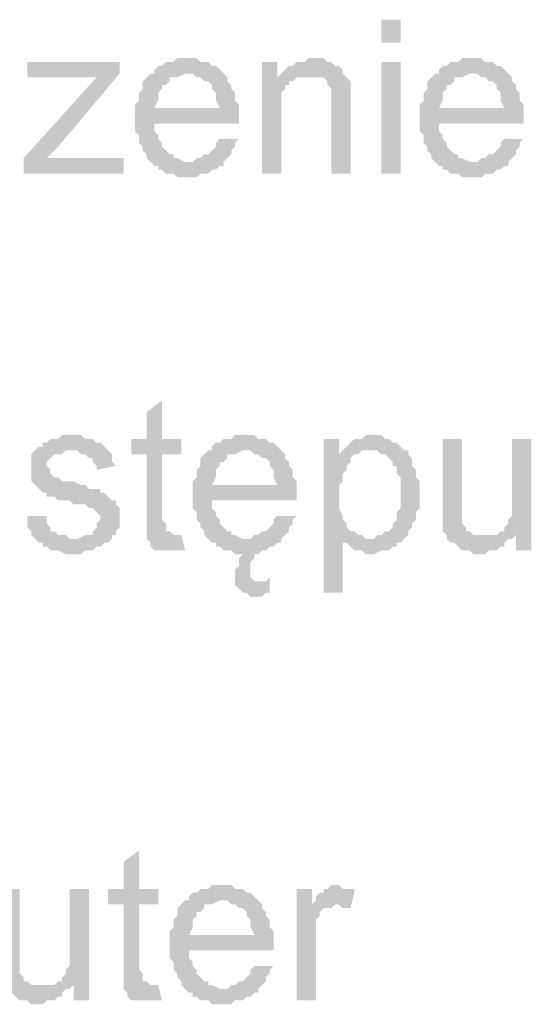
# Model space of a CAD drawing. Header units: millimetres. Extents: x -523 to 1404227, y -783705 to 1038705.
# Tile 436 of 508: x 710559 to 711122, y 235558 to 236642. Entities that reach past the tile are written whole.
import ezdxf

# ---------------------------------------------------------------- set-up
doc = ezdxf.new("R2010")
doc.units = ezdxf.units.MM
doc.linetypes.add('ACAD_ISO08W100', pattern=[36, 24, -3, 6, -3])
doc.layers.add('!!ELEKTRYKA', color=7, linetype='Continuous')

msp = doc.modelspace()

# ---------------------------------------------------------------- hatches: boundary and pattern name
at = {"layer": '!!ELEKTRYKA', "linetype": 'ACAD_ISO08W100'}
for points in [[(710744.89, 236599.43), (710732.18, 236599.43), (710727.95, 236595.19), (710719.48, 236595.19), (710715.25, 236590.96), (710711.02, 236590.96), (710706.78, 236586.73), (710706.78, 236582.49), (710702.55, 236582.49), (710744.89, 236582.49), (710744.89, 236582.49), (710749.12, 236582.49), (710753.35, 236578.26), (710757.59, 236578.26), (710761.82, 236574.02), (710766.05, 236574.02), (710770.29, 236569.79), (710770.29, 236569.79), (710770.29, 236565.56), (710774.52, 236561.32), (710774.52, 236557.09), (710774.52, 236552.86), (710778.75, 236544.39), (710706.78, 236544.39), (710799.92, 236544.39), (710799.92, 236548.62), (710795.69, 236552.86), (710795.69, 236557.09), (710795.69, 236561.32), (710791.45, 236565.56), (710791.45, 236569.79), (710787.22, 236574.02), (710787.22, 236578.26), (710782.99, 236582.49), (710782.99, 236582.49), (710778.75, 236586.73), (710774.52, 236590.96), (710770.29, 236590.96), (710766.05, 236595.19), (710761.82, 236595.19), (710757.59, 236595.19), (710753.35, 236599.43), (710749.12, 236599.43)], [(710880.36, 236599.43), (710880.36, 236599.43), (710876.12, 236599.43), (710871.89, 236595.19), (710867.65, 236595.19), (710863.42, 236595.19), (710859.19, 236590.96), (710854.95, 236590.96), (710850.72, 236586.73), (710850.72, 236586.73), (710846.49, 236582.49), (710876.12, 236578.26), (710880.36, 236578.26), (710884.59, 236578.26), (710888.82, 236578.26), (710893.06, 236578.26), (710897.29, 236574.02), (710897.29, 236569.79), (710901.52, 236565.56), (710901.52, 236565.56), (710901.52, 236561.32), (710901.52, 236557.09), (710901.52, 236552.86), (710901.52, 236548.62), (710901.52, 236472.42), (710922.69, 236472.42), (710922.69, 236548.62), (710922.69, 236548.62), (710922.69, 236557.09), (710922.69, 236561.32), (710922.69, 236565.56), (710922.69, 236569.79), (710922.69, 236569.79), (710922.69, 236574.02), (710918.46, 236578.26), (710914.22, 236582.49), (710914.22, 236586.73), (710909.99, 236590.96), (710905.76, 236590.96), (710901.52, 236595.19), (710901.52, 236595.19), (710897.29, 236595.19), (710893.06, 236599.43), (710888.82, 236599.43)], [(711058.16, 236599.43), (711045.46, 236599.43), (711041.23, 236595.19), (711032.76, 236595.19), (711028.53, 236590.96), (711024.29, 236590.96), (711020.06, 236586.73), (711020.06, 236582.49), (711015.83, 236582.49), (711058.16, 236582.49), (711058.16, 236582.49), (711062.39, 236582.49), (711066.63, 236578.26), (711070.86, 236578.26), (711075.09, 236574.02), (711079.33, 236574.02), (711083.56, 236569.79), (711083.56, 236569.79), (711083.56, 236565.56), (711087.79, 236561.32), (711087.79, 236557.09), (711087.79, 236552.86), (711092.03, 236544.39), (711020.06, 236544.39), (711113.19, 236544.39), (711113.19, 236548.62), (711108.96, 236552.86), (711108.96, 236557.09), (711108.96, 236561.32), (711104.73, 236565.56), (711104.73, 236569.79), (711100.49, 236574.02), (711100.49, 236578.26), (711096.26, 236582.49), (711096.26, 236582.49), (711092.03, 236586.73), (711087.79, 236590.96), (711083.56, 236590.96), (711079.33, 236595.19), (711075.09, 236595.19), (711070.86, 236595.19), (711066.63, 236599.43), (711062.39, 236599.43)], [(710668.68, 236595.19), (710567.08, 236595.19), (710567.08, 236578.26), (710643.28, 236578.26), (710668.68, 236582.49)], [(710842.25, 236595.19), (710825.32, 236595.19), (710825.32, 236472.42), (710846.49, 236472.42), (710846.49, 236540.16), (710846.49, 236544.39), (710846.49, 236548.62), (710846.49, 236552.86), (710846.49, 236557.09), (710846.49, 236561.32), (710850.72, 236565.56), (710850.72, 236569.79), (710854.95, 236569.79), (710854.95, 236574.02), (710859.19, 236574.02), (710863.42, 236578.26), (710842.25, 236578.26)], [(710668.68, 236582.49), (710643.28, 236578.26), (710562.85, 236489.36), (710562.85, 236472.42), (710588.25, 236489.36), (710600.95, 236502.06)], [(710702.55, 236582.49), (710702.55, 236582.49), (710698.32, 236578.26), (710694.08, 236574.02), (710694.08, 236569.79), (710694.08, 236565.56), (710689.85, 236561.32), (710689.85, 236557.09), (710689.85, 236552.86), (710685.62, 236548.62), (710685.62, 236544.39), (710685.62, 236540.16), (710685.62, 236531.69), (710685.62, 236527.46), (710685.62, 236523.22), (710685.62, 236518.99), (710689.85, 236514.76), (710689.85, 236510.52), (710689.85, 236506.29), (710694.08, 236502.06), (710694.08, 236497.82), (710698.32, 236493.59), (710698.32, 236489.36), (710702.55, 236485.12), (710744.89, 236485.12), (710744.89, 236485.12), (710740.65, 236485.12), (710732.18, 236489.36), (710727.95, 236489.36), (710727.95, 236493.59), (710723.72, 236493.59), (710719.48, 236497.82), (710719.48, 236497.82), (710715.25, 236502.06), (710715.25, 236506.29), (710711.02, 236510.52), (710711.02, 236514.76), (710706.78, 236518.99), (710706.78, 236523.22), (710706.78, 236527.46), (710799.92, 236527.46), (710799.92, 236531.69), (710799.92, 236535.92), (710799.92, 236540.16), (710799.92, 236544.39), (710706.78, 236544.39), (710706.78, 236544.39), (710711.02, 236552.86), (710711.02, 236557.09), (710711.02, 236561.32), (710715.25, 236565.56), (710715.25, 236569.79), (710719.48, 236569.79), (710723.72, 236574.02), (710723.72, 236578.26), (710727.95, 236578.26), (710732.18, 236578.26), (710740.65, 236582.49), (710744.89, 236582.49)], [(711015.83, 236582.49), (711015.83, 236582.49), (711011.59, 236578.26), (711007.36, 236574.02), (711007.36, 236569.79), (711007.36, 236565.56), (711003.13, 236561.32), (711003.13, 236557.09), (711003.13, 236552.86), (710998.89, 236548.62), (710998.89, 236544.39), (710998.89, 236540.16), (710998.89, 236531.69), (710998.89, 236527.46), (710998.89, 236523.22), (710998.89, 236518.99), (711003.13, 236514.76), (711003.13, 236510.52), (711003.13, 236506.29), (711007.36, 236502.06), (711007.36, 236497.82), (711011.59, 236493.59), (711011.59, 236489.36), (711015.83, 236485.12), (711058.16, 236485.12), (711058.16, 236485.12), (711053.93, 236485.12), (711045.46, 236489.36), (711041.23, 236489.36), (711041.23, 236493.59), (711036.99, 236493.59), (711032.76, 236497.82), (711032.76, 236497.82), (711028.53, 236502.06), (711028.53, 236506.29), (711024.29, 236510.52), (711024.29, 236514.76), (711020.06, 236518.99), (711020.06, 236523.22), (711020.06, 236527.46), (711113.19, 236527.46), (711113.19, 236531.69), (711113.19, 236535.92), (711113.19, 236540.16), (711113.19, 236544.39), (711020.06, 236544.39), (711020.06, 236544.39), (711024.29, 236552.86), (711024.29, 236557.09), (711024.29, 236561.32), (711028.53, 236565.56), (711028.53, 236569.79), (711032.76, 236569.79), (711036.99, 236574.02), (711036.99, 236578.26), (711041.23, 236578.26), (711045.46, 236578.26), (711053.93, 236582.49), (711058.16, 236582.49)], [(710778.75, 236510.52), (710774.52, 236506.29), (710774.52, 236502.06), (710770.29, 236497.82), (710766.05, 236493.59), (710766.05, 236493.59), (710761.82, 236493.59), (710757.59, 236489.36), (710753.35, 236489.36), (710749.12, 236485.12), (710744.89, 236485.12), (710702.55, 236485.12), (710702.55, 236485.12), (710706.78, 236480.89), (710711.02, 236480.89), (710711.02, 236476.66), (710715.25, 236476.66), (710719.48, 236472.42), (710723.72, 236472.42), (710727.95, 236472.42), (710732.18, 236468.19), (710740.65, 236468.19), (710744.89, 236468.19), (710749.12, 236468.19), (710753.35, 236468.19), (710757.59, 236472.42), (710761.82, 236472.42), (710766.05, 236472.42), (710770.29, 236476.66), (710774.52, 236476.66), (710778.75, 236480.89), (710782.99, 236480.89), (710782.99, 236485.12), (710787.22, 236489.36), (710791.45, 236493.59), (710791.45, 236497.82), (710795.69, 236502.06), (710795.69, 236506.29), (710799.92, 236510.52)], [(711092.03, 236510.52), (711087.79, 236506.29), (711087.79, 236502.06), (711083.56, 236497.82), (711079.33, 236493.59), (711079.33, 236493.59), (711075.09, 236493.59), (711070.86, 236489.36), (711066.63, 236489.36), (711062.39, 236485.12), (711058.16, 236485.12), (711015.83, 236485.12), (711015.83, 236485.12), (711020.06, 236480.89), (711024.29, 236480.89), (711024.29, 236476.66), (711028.53, 236476.66), (711032.76, 236472.42), (711036.99, 236472.42), (711041.23, 236472.42), (711045.46, 236468.19), (711053.93, 236468.19), (711058.16, 236468.19), (711062.39, 236468.19), (711066.63, 236468.19), (711070.86, 236472.42), (711075.09, 236472.42), (711079.33, 236472.42), (711083.56, 236476.66), (711087.79, 236476.66), (711092.03, 236480.89), (711096.26, 236480.89), (711096.26, 236485.12), (711100.49, 236489.36), (711104.73, 236493.59), (711104.73, 236497.82), (711108.96, 236502.06), (711108.96, 236506.29), (711113.19, 236510.52)], [(710715.25, 236222.65), (710698.32, 236209.95), (710698.32, 236180.31), (710681.38, 236180.31), (710681.38, 236163.38), (710698.32, 236163.38), (710698.32, 236095.65), (710698.32, 236091.41), (710698.32, 236087.18), (710698.32, 236078.71), (710698.32, 236074.48), (710727.95, 236074.48), (710727.95, 236074.48), (710723.72, 236078.71), (710719.48, 236078.71), (710719.48, 236082.95), (710719.48, 236082.95), (710719.48, 236087.18), (710715.25, 236091.41), (710715.25, 236163.38), (710736.42, 236163.38), (710736.42, 236180.31), (710715.25, 236180.31)], [(710613.65, 236184.55), (710605.18, 236184.55), (710600.95, 236180.31), (710592.48, 236180.31), (710588.25, 236176.08), (710584.01, 236176.08), (710584.01, 236171.85), (710579.78, 236171.85), (710575.55, 236167.61), (710617.88, 236167.61), (710617.88, 236167.61), (710622.12, 236167.61), (710626.35, 236163.38), (710630.58, 236163.38), (710634.82, 236159.15), (710639.05, 236159.15), (710639.05, 236154.91), (710643.28, 236150.68), (710643.28, 236146.45), (710664.45, 236150.68), (710664.45, 236150.68), (710660.22, 236154.91), (710660.22, 236159.15), (710660.22, 236163.38), (710655.98, 236167.61), (710655.98, 236167.61), (710651.75, 236171.85), (710647.52, 236176.08), (710643.28, 236176.08), (710639.05, 236180.31), (710639.05, 236180.31), (710634.82, 236180.31), (710630.58, 236180.31), (710626.35, 236184.55), (710617.88, 236184.55)], [(710808.39, 236184.55), (710795.69, 236184.55), (710791.45, 236180.31), (710782.99, 236180.31), (710778.75, 236176.08), (710774.52, 236176.08), (710770.29, 236171.85), (710770.29, 236167.61), (710766.05, 236167.61), (710808.39, 236167.61), (710808.39, 236167.61), (710812.62, 236167.61), (710816.85, 236163.38), (710821.09, 236163.38), (710825.32, 236159.15), (710829.55, 236159.15), (710833.79, 236154.91), (710833.79, 236154.91), (710833.79, 236150.68), (710838.02, 236146.45), (710838.02, 236142.21), (710838.02, 236137.98), (710842.25, 236129.51), (710770.29, 236129.51), (710863.42, 236129.51), (710863.42, 236133.75), (710859.19, 236137.98), (710859.19, 236142.21), (710859.19, 236146.45), (710854.95, 236150.68), (710854.95, 236154.91), (710850.72, 236159.15), (710850.72, 236163.38), (710846.49, 236167.61), (710846.49, 236167.61), (710842.25, 236171.85), (710838.02, 236176.08), (710833.79, 236176.08), (710829.55, 236180.31), (710825.32, 236180.31), (710821.09, 236180.31), (710816.85, 236184.55), (710812.62, 236184.55)], [(710948.09, 236184.55), (710939.62, 236184.55), (710935.39, 236180.31), (710926.92, 236180.31), (710922.69, 236176.08), (710922.69, 236176.08), (710918.46, 236171.85), (710914.22, 236167.61), (710943.86, 236167.61), (710948.09, 236167.61), (710952.32, 236167.61), (710956.56, 236163.38), (710960.79, 236163.38), (710965.02, 236159.15), (710969.26, 236154.91), (710969.26, 236150.68), (710973.49, 236150.68), (710973.49, 236146.45), (710973.49, 236142.21), (710977.72, 236137.98), (710977.72, 236129.51), (710977.72, 236125.28), (710977.72, 236121.05), (710977.72, 236116.81), (710977.72, 236112.58), (710977.72, 236108.35), (710977.72, 236104.11), (710973.49, 236099.88), (710973.49, 236095.65), (710973.49, 236091.41), (710969.26, 236087.18), (710969.26, 236082.95), (710965.02, 236078.71), (710960.79, 236078.71), (710956.56, 236074.48), (710952.32, 236074.48), (710948.09, 236070.25), (710943.86, 236070.25), (710914.22, 236070.25), (710914.22, 236066.01), (710918.46, 236066.01), (710922.69, 236061.78), (710926.92, 236057.54), (710926.92, 236057.54), (710931.16, 236057.54), (710935.39, 236057.54), (710939.62, 236053.31), (710943.86, 236053.31), (710943.86, 236053.31), (710948.09, 236053.31), (710956.56, 236057.54), (710960.79, 236057.54), (710965.02, 236057.54), (710969.26, 236061.78), (710973.49, 236061.78), (710973.49, 236066.01), (710977.72, 236066.01), (710981.96, 236070.25), (710986.19, 236074.48), (710986.19, 236078.71), (710990.42, 236082.95), (710990.42, 236087.18), (710990.42, 236087.18), (710994.66, 236091.41), (710994.66, 236095.65), (710994.66, 236099.88), (710998.89, 236104.11), (710998.89, 236108.35), (710998.89, 236116.81), (710998.89, 236121.05), (710998.89, 236121.05), (710998.89, 236125.28), (710998.89, 236129.51), (710998.89, 236133.75), (710994.66, 236137.98), (710994.66, 236142.21), (710994.66, 236146.45), (710990.42, 236150.68), (710990.42, 236154.91), (710990.42, 236159.15), (710986.19, 236163.38), (710986.19, 236167.61), (710981.96, 236167.61), (710977.72, 236171.85), (710973.49, 236176.08), (710973.49, 236176.08), (710969.26, 236176.08), (710965.02, 236180.31), (710960.79, 236180.31), (710956.56, 236184.55), (710952.32, 236184.55)], [(710909.99, 236180.31), (710893.06, 236180.31), (710893.06, 236010.98), (710914.22, 236010.98), (710914.22, 236070.25), (710943.86, 236070.25), (710939.62, 236070.25), (710935.39, 236074.48), (710931.16, 236074.48), (710926.92, 236078.71), (710922.69, 236078.71), (710918.46, 236082.95), (710918.46, 236087.18), (710914.22, 236091.41), (710914.22, 236091.41), (710914.22, 236095.65), (710909.99, 236104.11), (710909.99, 236108.35), (710909.99, 236112.58), (710909.99, 236116.81), (710909.99, 236121.05), (710909.99, 236125.28), (710909.99, 236129.51), (710914.22, 236133.75), (710914.22, 236137.98), (710914.22, 236142.21), (710918.46, 236146.45), (710918.46, 236150.68), (710922.69, 236154.91), (710922.69, 236159.15), (710926.92, 236163.38), (710931.16, 236163.38), (710909.99, 236163.38)], [(711045.46, 236180.31), (711024.29, 236180.31), (711024.29, 236104.11), (711024.29, 236104.11), (711024.29, 236095.65), (711024.29, 236091.41), (711024.29, 236087.18), (711024.29, 236082.95), (711024.29, 236082.95), (711024.29, 236078.71), (711028.53, 236074.48), (711028.53, 236070.25), (711032.76, 236066.01), (711036.99, 236066.01), (711041.23, 236061.78), (711045.46, 236057.54), (711045.46, 236057.54), (711049.69, 236057.54), (711053.93, 236057.54), (711058.16, 236053.31), (711066.63, 236053.31), (711066.63, 236053.31), (711070.86, 236053.31), (711075.09, 236057.54), (711079.33, 236057.54), (711083.56, 236057.54), (711087.79, 236061.78), (711092.03, 236061.78), (711092.03, 236066.01), (711096.26, 236070.25), (711100.49, 236070.25), (711066.63, 236074.48), (711066.63, 236074.48), (711062.39, 236074.48), (711058.16, 236074.48), (711053.93, 236078.71), (711049.69, 236078.71), (711049.69, 236082.95), (711045.46, 236087.18), (711045.46, 236091.41), (711045.46, 236091.41), (711045.46, 236095.65), (711045.46, 236099.88), (711045.46, 236104.11), (711045.46, 236112.58)], [(711121.66, 236180.31), (711100.49, 236180.31), (711100.49, 236112.58), (711100.49, 236112.58), (711100.49, 236108.35), (711100.49, 236104.11), (711100.49, 236099.88), (711100.49, 236095.65), (711096.26, 236091.41), (711096.26, 236087.18), (711092.03, 236082.95), (711092.03, 236078.71), (711087.79, 236078.71), (711104.73, 236074.48), (711104.73, 236057.54), (711121.66, 236057.54)], [(710575.55, 236167.61), (710571.31, 236163.38), (710571.31, 236163.38), (710571.31, 236146.45), (710571.31, 236146.45), (710571.31, 236137.98), (710571.31, 236133.75), (710575.55, 236129.51), (710575.55, 236129.51), (710579.78, 236125.28), (710584.01, 236121.05), (710588.25, 236121.05), (710588.25, 236121.05), (710588.25, 236116.81), (710592.48, 236116.81), (710596.71, 236116.81), (710600.95, 236112.58), (710605.18, 236112.58), (710613.65, 236112.58), (710617.88, 236108.35), (710622.12, 236108.35), (710630.58, 236108.35), (710634.82, 236104.11), (710639.05, 236104.11), (710639.05, 236104.11), (710643.28, 236099.88), (710647.52, 236095.65), (710647.52, 236091.41), (710647.52, 236091.41), (710643.28, 236087.18), (710643.28, 236082.95), (710639.05, 236078.71), (710639.05, 236074.48), (710634.82, 236074.48), (710630.58, 236074.48), (710622.12, 236070.25), (710617.88, 236070.25), (710575.55, 236070.25), (710579.78, 236066.01), (710584.01, 236066.01), (710584.01, 236066.01), (710584.01, 236061.78), (710588.25, 236061.78), (710592.48, 236057.54), (710596.71, 236057.54), (710600.95, 236057.54), (710609.42, 236053.31), (710613.65, 236053.31), (710617.88, 236053.31), (710622.12, 236053.31), (710626.35, 236053.31), (710630.58, 236057.54), (710634.82, 236057.54), (710639.05, 236057.54), (710643.28, 236061.78), (710647.52, 236061.78), (710651.75, 236066.01), (710655.98, 236066.01), (710660.22, 236070.25), (710660.22, 236074.48), (710664.45, 236074.48), (710664.45, 236078.71), (710668.68, 236082.95), (710668.68, 236087.18), (710668.68, 236095.65), (710668.68, 236095.65), (710668.68, 236099.88), (710668.68, 236104.11), (710664.45, 236108.35), (710664.45, 236112.58), (710660.22, 236112.58), (710655.98, 236116.81), (710651.75, 236121.05), (710647.52, 236121.05), (710647.52, 236125.28), (710643.28, 236125.28), (710639.05, 236125.28), (710634.82, 236125.28), (710630.58, 236129.51), (710626.35, 236129.51), (710617.88, 236133.75), (710617.88, 236133.75), (710609.42, 236133.75), (710605.18, 236133.75), (710600.95, 236137.98), (710600.95, 236137.98), (710600.95, 236137.98), (710596.71, 236137.98), (710592.48, 236142.21), (710592.48, 236146.45), (710588.25, 236150.68), (710588.25, 236154.91), (710592.48, 236159.15), (710596.71, 236163.38), (710596.71, 236163.38), (710600.95, 236163.38), (710605.18, 236163.38), (710609.42, 236167.61), (710617.88, 236167.61)], [(710766.05, 236167.61), (710766.05, 236167.61), (710761.82, 236163.38), (710757.59, 236159.15), (710757.59, 236154.91), (710757.59, 236150.68), (710753.35, 236146.45), (710753.35, 236142.21), (710753.35, 236137.98), (710749.12, 236133.75), (710749.12, 236129.51), (710749.12, 236125.28), (710749.12, 236116.81), (710749.12, 236112.58), (710749.12, 236108.35), (710749.12, 236104.11), (710753.35, 236099.88), (710753.35, 236095.65), (710753.35, 236091.41), (710757.59, 236087.18), (710757.59, 236082.95), (710761.82, 236078.71), (710761.82, 236074.48), (710766.05, 236070.25), (710808.39, 236070.25), (710808.39, 236070.25), (710804.15, 236070.25), (710795.69, 236074.48), (710791.45, 236074.48), (710791.45, 236078.71), (710787.22, 236078.71), (710782.99, 236082.95), (710782.99, 236082.95), (710778.75, 236087.18), (710778.75, 236091.41), (710774.52, 236095.65), (710774.52, 236099.88), (710770.29, 236104.11), (710770.29, 236108.35), (710770.29, 236112.58), (710863.42, 236112.58), (710863.42, 236116.81), (710863.42, 236121.05), (710863.42, 236125.28), (710863.42, 236129.51), (710770.29, 236129.51), (710770.29, 236129.51), (710774.52, 236137.98), (710774.52, 236142.21), (710774.52, 236146.45), (710778.75, 236150.68), (710778.75, 236154.91), (710782.99, 236154.91), (710787.22, 236159.15), (710787.22, 236163.38), (710791.45, 236163.38), (710795.69, 236163.38), (710804.15, 236167.61), (710808.39, 236167.61)], [(710914.22, 236167.61), (710909.99, 236163.38), (710931.16, 236163.38), (710935.39, 236167.61), (710939.62, 236167.61), (710943.86, 236167.61)], [(710588.25, 236095.65), (710567.08, 236095.65), (710567.08, 236082.95), (710571.31, 236078.71), (710571.31, 236074.48), (710575.55, 236070.25), (710617.88, 236070.25), (710617.88, 236070.25), (710613.65, 236070.25), (710609.42, 236074.48), (710605.18, 236074.48), (710600.95, 236074.48), (710596.71, 236078.71), (710592.48, 236078.71), (710592.48, 236082.95), (710588.25, 236087.18), (710588.25, 236091.41)], [(710842.25, 236095.65), (710838.02, 236091.41), (710838.02, 236087.18), (710833.79, 236082.95), (710829.55, 236078.71), (710829.55, 236078.71), (710825.32, 236078.71), (710821.09, 236074.48), (710816.85, 236074.48), (710812.62, 236070.25), (710808.39, 236070.25), (710766.05, 236070.25), (710766.05, 236070.25), (710770.29, 236066.01), (710774.52, 236066.01), (710774.52, 236061.78), (710778.75, 236061.78), (710782.99, 236057.54), (710787.22, 236057.54), (710791.45, 236057.54), (710795.69, 236053.31), (710804.15, 236053.31), (710808.39, 236053.31), (710804.15, 236053.31), (710799.92, 236049.08), (710799.92, 236044.84), (710799.92, 236040.61), (710795.69, 236036.38), (710795.69, 236032.14), (710795.69, 236027.91), (710795.69, 236023.68), (710795.69, 236019.44), (710821.09, 236023.68), (710821.09, 236023.68), (710816.85, 236023.68), (710812.62, 236027.91), (710812.62, 236032.14), (710812.62, 236036.38), (710812.62, 236040.61), (710812.62, 236044.84), (710816.85, 236049.08), (710816.85, 236049.08), (710816.85, 236053.31), (710821.09, 236053.31), (710825.32, 236057.54), (710825.32, 236057.54), (710829.55, 236057.54), (710833.79, 236061.78), (710838.02, 236061.78), (710842.25, 236066.01), (710846.49, 236066.01), (710846.49, 236070.25), (710850.72, 236074.48), (710854.95, 236078.71), (710854.95, 236082.95), (710859.19, 236087.18), (710859.19, 236091.41), (710863.42, 236095.65)], [(711087.79, 236078.71), (711083.56, 236074.48), (711066.63, 236074.48), (711100.49, 236070.25), (711104.73, 236074.48)], [(710736.42, 236074.48), (710698.32, 236074.48), (710698.32, 236070.25), (710698.32, 236070.25), (710702.55, 236066.01), (710702.55, 236061.78), (710706.78, 236057.54), (710711.02, 236057.54), (710715.25, 236057.54), (710719.48, 236057.54), (710723.72, 236057.54), (710727.95, 236057.54), (710732.18, 236057.54), (710736.42, 236057.54), (710740.65, 236057.54)], [(710833.79, 236027.91), (710833.79, 236027.91), (710829.55, 236023.68), (710829.55, 236023.68), (710821.09, 236023.68), (710795.69, 236019.44), (710795.69, 236019.44), (710799.92, 236015.21), (710804.15, 236010.98), (710808.39, 236010.98), (710808.39, 236010.98), (710812.62, 236006.74), (710816.85, 236006.74), (710821.09, 236006.74), (710825.32, 236006.74), (710829.55, 236010.98), (710833.79, 236010.98)], [(710689.85, 235727.34), (710672.92, 235714.64), (710672.92, 235685), (710655.98, 235685), (710655.98, 235668.07), (710672.92, 235668.07), (710672.92, 235600.33), (710672.92, 235596.1), (710672.92, 235591.87), (710672.92, 235583.4), (710672.92, 235579.17), (710702.55, 235579.17), (710702.55, 235579.17), (710698.32, 235583.4), (710694.08, 235583.4), (710694.08, 235587.63), (710694.08, 235587.63), (710694.08, 235591.87), (710689.85, 235596.1), (710689.85, 235668.07), (710711.02, 235668.07), (710711.02, 235685), (710689.85, 235685)], [(710782.99, 235689.24), (710770.29, 235689.24), (710766.05, 235685), (710757.59, 235685), (710753.35, 235680.77), (710749.12, 235680.77), (710744.89, 235676.54), (710744.89, 235672.3), (710740.65, 235672.3), (710782.99, 235672.3), (710782.99, 235672.3), (710787.22, 235672.3), (710791.45, 235668.07), (710795.69, 235668.07), (710799.92, 235663.83), (710804.15, 235663.83), (710808.39, 235659.6), (710808.39, 235659.6), (710808.39, 235655.37), (710812.62, 235651.13), (710812.62, 235646.9), (710812.62, 235642.67), (710816.85, 235634.2), (710744.89, 235634.2), (710838.02, 235634.2), (710838.02, 235638.43), (710833.79, 235642.67), (710833.79, 235646.9), (710833.79, 235651.13), (710829.55, 235655.37), (710829.55, 235659.6), (710825.32, 235663.83), (710825.32, 235668.07), (710821.09, 235672.3), (710821.09, 235672.3), (710816.85, 235676.54), (710812.62, 235680.77), (710808.39, 235680.77), (710804.15, 235685), (710799.92, 235685), (710795.69, 235685), (710791.45, 235689.24), (710787.22, 235689.24)], [(710905.76, 235689.24), (710905.76, 235689.24), (710901.52, 235689.24), (710897.29, 235685), (710893.06, 235685), (710893.06, 235680.77), (710888.82, 235680.77), (710884.59, 235676.54), (710884.59, 235672.3), (710880.36, 235668.07), (710905.76, 235668.07), (710909.99, 235668.07), (710914.22, 235663.83), (710918.46, 235663.83), (710922.69, 235663.83), (710926.92, 235680.77), (710926.92, 235685), (710918.46, 235685), (710914.22, 235685), (710909.99, 235689.24)], [(710558.61, 235685), (710537.45, 235685), (710537.45, 235608.8), (710537.45, 235608.8), (710537.45, 235600.33), (710537.45, 235596.1), (710537.45, 235591.87), (710537.45, 235587.63), (710537.45, 235587.63), (710537.45, 235583.4), (710541.68, 235579.17), (710541.68, 235574.93), (710545.91, 235570.7), (710550.15, 235570.7), (710554.38, 235566.47), (710558.61, 235562.23), (710558.61, 235562.23), (710562.85, 235562.23), (710567.08, 235562.23), (710571.31, 235558), (710579.78, 235558), (710579.78, 235558), (710584.01, 235558), (710588.25, 235562.23), (710592.48, 235562.23), (710596.71, 235562.23), (710600.95, 235566.47), (710605.18, 235566.47), (710605.18, 235570.7), (710609.42, 235574.93), (710613.65, 235574.93), (710579.78, 235579.17), (710579.78, 235579.17), (710575.55, 235579.17), (710571.31, 235579.17), (710567.08, 235583.4), (710562.85, 235583.4), (710562.85, 235587.63), (710558.61, 235591.87), (710558.61, 235596.1), (710558.61, 235596.1), (710558.61, 235600.33), (710558.61, 235604.57), (710558.61, 235608.8), (710558.61, 235617.27)], [(710634.82, 235685), (710613.65, 235685), (710613.65, 235617.27), (710613.65, 235617.27), (710613.65, 235613.03), (710613.65, 235608.8), (710613.65, 235604.57), (710613.65, 235600.33), (710609.42, 235596.1), (710609.42, 235591.87), (710605.18, 235587.63), (710605.18, 235583.4), (710600.95, 235583.4), (710617.88, 235579.17), (710617.88, 235562.23), (710634.82, 235562.23)], [(710880.36, 235685), (710863.42, 235685), (710863.42, 235562.23), (710884.59, 235562.23), (710884.59, 235625.73), (710884.59, 235625.73), (710884.59, 235634.2), (710884.59, 235638.43), (710884.59, 235642.67), (710884.59, 235646.9), (710884.59, 235651.13), (710888.82, 235655.37), (710888.82, 235659.6), (710893.06, 235663.83), (710897.29, 235663.83), (710901.52, 235663.83), (710905.76, 235668.07), (710880.36, 235668.07)], [(710740.65, 235672.3), (710740.65, 235672.3), (710736.42, 235668.07), (710732.18, 235663.83), (710732.18, 235659.6), (710732.18, 235655.37), (710727.95, 235651.13), (710727.95, 235646.9), (710727.95, 235642.67), (710723.72, 235638.43), (710723.72, 235634.2), (710723.72, 235629.97), (710723.72, 235621.5), (710723.72, 235617.27), (710723.72, 235613.03), (710723.72, 235608.8), (710727.95, 235604.57), (710727.95, 235600.33), (710727.95, 235596.1), (710732.18, 235591.87), (710732.18, 235587.63), (710736.42, 235583.4), (710736.42, 235579.17), (710740.65, 235574.93), (710782.99, 235574.93), (710782.99, 235574.93), (710778.75, 235574.93), (710770.29, 235579.17), (710766.05, 235579.17), (710766.05, 235583.4), (710761.82, 235583.4), (710757.59, 235587.63), (710757.59, 235587.63), (710753.35, 235591.87), (710753.35, 235596.1), (710749.12, 235600.33), (710749.12, 235604.57), (710744.89, 235608.8), (710744.89, 235613.03), (710744.89, 235617.27), (710838.02, 235617.27), (710838.02, 235621.5), (710838.02, 235625.73), (710838.02, 235629.97), (710838.02, 235634.2), (710744.89, 235634.2), (710744.89, 235634.2), (710749.12, 235642.67), (710749.12, 235646.9), (710749.12, 235651.13), (710753.35, 235655.37), (710753.35, 235659.6), (710757.59, 235659.6), (710761.82, 235663.83), (710761.82, 235668.07), (710766.05, 235668.07), (710770.29, 235668.07), (710778.75, 235672.3), (710782.99, 235672.3)], [(710816.85, 235600.33), (710812.62, 235596.1), (710812.62, 235591.87), (710808.39, 235587.63), (710804.15, 235583.4), (710804.15, 235583.4), (710799.92, 235583.4), (710795.69, 235579.17), (710791.45, 235579.17), (710787.22, 235574.93), (710782.99, 235574.93), (710740.65, 235574.93), (710740.65, 235574.93), (710744.89, 235570.7), (710749.12, 235570.7), (710749.12, 235566.47), (710753.35, 235566.47), (710757.59, 235562.23), (710761.82, 235562.23), (710766.05, 235562.23), (710770.29, 235558), (710778.75, 235558), (710782.99, 235558), (710787.22, 235558), (710791.45, 235558), (710795.69, 235562.23), (710799.92, 235562.23), (710804.15, 235562.23), (710808.39, 235566.47), (710812.62, 235566.47), (710816.85, 235570.7), (710821.09, 235570.7), (710821.09, 235574.93), (710825.32, 235579.17), (710829.55, 235583.4), (710829.55, 235587.63), (710833.79, 235591.87), (710833.79, 235596.1), (710838.02, 235600.33)], [(710600.95, 235583.4), (710596.71, 235579.17), (710579.78, 235579.17), (710613.65, 235574.93), (710617.88, 235579.17)], [(710711.02, 235579.17), (710672.92, 235579.17), (710672.92, 235574.93), (710672.92, 235574.93), (710677.15, 235570.7), (710677.15, 235566.47), (710681.38, 235562.23), (710685.62, 235562.23), (710689.85, 235562.23), (710694.08, 235562.23), (710698.32, 235562.23), (710702.55, 235562.23), (710706.78, 235562.23), (710711.02, 235562.23), (710715.25, 235562.23)]]:
    msp.add_hatch(color=7, dxfattribs=at).paths.add_polyline_path(points)

# ---------------------------------------------------------------- linework, layer by layer
at = {"layer": '!!ELEKTRYKA', "color": 7, "linetype": 'ACAD_ISO08W100', "lineweight": -3}
for points in [[(710977.72, 236616.36), (710977.72, 236641.76), (710956.56, 236616.36), (710956.56, 236641.76)], [(710977.72, 236472.42), (710977.72, 236595.19), (710956.56, 236472.42), (710956.56, 236595.19)], [(710846.49, 236582.49), (710842.25, 236578.26), (710876.12, 236578.26)], [(710672.92, 236489.36), (710588.25, 236489.36), (710672.92, 236472.42), (710562.85, 236472.42)]]:
    msp.add_solid(points, dxfattribs=at)

doc.saveas('drawing.dxf')
